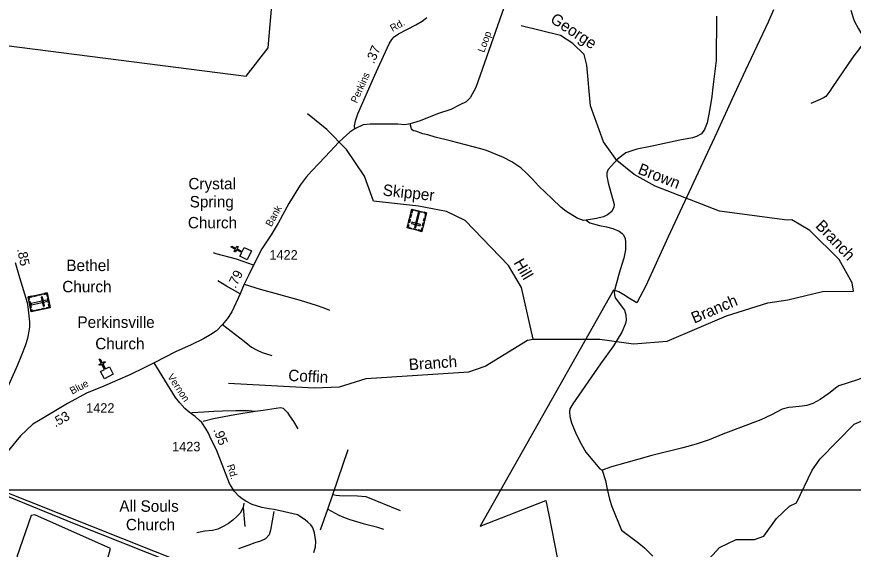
# Model space of a CAD drawing. Extents: x 2104537 to 2336408, y 34176 to 229611.
# Drawn here: x 2254165 to 2265152, y 205886 to 212881 of the extents above; entities that cross this region are included whole.
import ezdxf

# ---------------------------------------------------------------- set-up
doc = ezdxf.new("R2010")
doc.units = 0
for name, color, linetype in [('Exist Boundary Political City Limit New', 7, 'Continuous'), ('Exist Cultural Cemetery CELL', 7, 'Continuous'), ('Exist Cultural Church CELL', 7, 'Continuous'), ('Exist Cultural Church Label', 7, 'Continuous'), ('Exist Hydrographic Creek Single Shore', 7, 'Continuous'), ('Exist Hydrographic Misc Water Feature', 7, 'Continuous'), ('Exist Road Non-System Type 51', 7, 'Continuous'), ('Exist Road Secondary Mileage Hundredths English Label', 7, 'Continuous'), ('Exist Road Secondary Type 51 Attributed', 7, 'Continuous'), ('Exist Road Secondary Type 51 Label', 7, 'Continuous'), ('Exist Road Secondary Type 51 Number Label', 7, 'Continuous'), ('Exist Utilities Electrical Transmission Line', 7, 'Continuous'), ('Map Preparation Boundary City Limit Buffer Line', 7, 'Continuous'), ('Map Preparation Match Line', 7, 'Continuous'), ('Old_Level_32', 7, 'Continuous')]:
    doc.layers.add(name, color=color, linetype=linetype)

msp = doc.modelspace()

# ---------------------------------------------------------------- linework, layer by layer
at = {"layer": 'Exist Boundary Political City Limit New'}
for points in [[(2253820, 212531), (2257180, 212100), (2257467, 212472), (2257673, 214871)], [(2264103, 212972), (2264033, 212808), (2263737, 212179), (2263560, 211801), (2263359, 211360), (2262720, 209990), (2262428, 209345), (2262309, 209121), (2262212, 209181), (2262138, 209228), (2262074, 209269), (2262002, 209287), (2260253, 206190), (2261115, 206525), (2261152, 206338), (2261264, 205776)]]:
    msp.add_lwpolyline(points, dxfattribs=at)
at = {"layer": 'Exist Cultural Cemetery CELL'}
for points in [[(2259486, 210059), (2259293, 210107), (2259354, 210354), (2259548, 210306)], [(2259348, 210281), (2259338, 210239), (2259326, 210241), (2259337, 210284)], [(2259386, 210346), (2259384, 210335), (2259362, 210340), (2259353, 210301), (2259342, 210303), (2259354, 210354)], [(2259388, 210113), (2259406, 210109), (2259454, 210306), (2259436, 210310)], [(2259489, 210308), (2259407, 210329), (2259409, 210340), (2259492, 210320)], [(2259515, 210314), (2259513, 210303), (2259534, 210297), (2259524, 210258), (2259535, 210255), (2259548, 210306)], [(2259332, 210217), (2259322, 210175), (2259311, 210177), (2259321, 210220)], [(2259463, 210135), (2259468, 210153), (2259353, 210181), (2259349, 210163)], [(2259515, 210173), (2259504, 210131), (2259493, 210133), (2259504, 210175)], [(2259531, 210238), (2259520, 210196), (2259509, 210199), (2259520, 210241)], [(2259303, 210149), (2259314, 210146), (2259307, 210115), (2259346, 210105), (2259343, 210094), (2259293, 210107)], [(2259414, 210076), (2259364, 210089), (2259367, 210100), (2259417, 210088)], [(2259497, 210101), (2259486, 210103), (2259478, 210072), (2259439, 210082), (2259436, 210071), (2259486, 210059)], [(2254563, 209254), (2254606, 209059), (2254357, 209005), (2254314, 209200)], [(2254322, 209167), (2254333, 209170), (2254328, 209191), (2254368, 209200), (2254365, 209211), (2254315, 209200)], [(2254383, 209215), (2254425, 209224), (2254428, 209213), (2254385, 209203)], [(2254448, 209229), (2254491, 209238), (2254493, 209227), (2254451, 209218)], [(2254505, 209200), (2254487, 209196), (2254512, 209081), (2254531, 209084)], [(2254521, 209245), (2254523, 209234), (2254555, 209240), (2254563, 209201), (2254574, 209203), (2254563, 209254)], [(2254338, 209146), (2254356, 209063), (2254345, 209061), (2254327, 209144)], [(2254558, 209141), (2254554, 209159), (2254356, 209116), (2254360, 209098)], [(2254563, 209050), (2254561, 209061), (2254592, 209068), (2254584, 209108), (2254595, 209110), (2254606, 209059)], [(2254579, 209182), (2254590, 209131), (2254579, 209128), (2254568, 209179)], [(2254350, 209038), (2254361, 209040), (2254366, 209018), (2254405, 209027), (2254408, 209016), (2254357, 209005)], [(2254425, 209032), (2254467, 209041), (2254470, 209030), (2254427, 209021)], [(2254489, 209046), (2254532, 209055), (2254534, 209044), (2254492, 209035)]]:
    msp.add_lwpolyline(points, close=True, dxfattribs=at)
at = {"layer": 'Exist Cultural Church CELL'}
for points in [[(2257095, 209734), (2257120, 209785), (2257051, 209818), (2257037, 209789), (2257023, 209796), (2257037, 209825), (2256983, 209852), (2256990, 209866), (2257044, 209840), (2257058, 209868), (2257073, 209861), (2257059, 209833), (2257127, 209799), (2257152, 209851), (2257248, 209804), (2257191, 209687)], [(2255267, 208221), (2255317, 208247), (2255282, 208314), (2255254, 208300), (2255246, 208314), (2255275, 208329), (2255247, 208382), (2255261, 208389), (2255289, 208336), (2255317, 208351), (2255325, 208337), (2255296, 208322), (2255332, 208254), (2255383, 208281), (2255432, 208186), (2255316, 208126)]]:
    msp.add_lwpolyline(points, close=True, dxfattribs=at)
at = {"layer": 'Exist Hydrographic Creek Single Shore'}
for points in [[(2264282, 210209), (2263393, 210325), (2262549, 210653), (2262273, 210809), (2262047, 210991), (2261870, 211237), (2261699, 211712), (2261653, 212245), (2261619, 212386), (2261468, 212527), (2261309, 212632), (2260791, 212763)], [(2260949, 208647), (2260794, 209322), (2260625, 209611), (2260054, 210206), (2259811, 210322), (2259444, 210392), (2258852, 210456), (2258733, 210786), (2258497, 211135), (2258237, 211399), (2257985, 211604)], [(2265155, 209277), (2265137, 209385), (2264968, 209690), (2264581, 210072), (2264347, 210211), (2264282, 210209)], [(2264291, 209160), (2264747, 209272), (2265155, 209277)], [(2260949, 208647), (2261824, 208646), (2262266, 208585), (2262707, 208619), (2263488, 208952), (2264028, 209122), (2264291, 209160)], [(2256948, 208066), (2258072, 208008), (2258406, 208018), (2258755, 208129), (2260103, 208217), (2260319, 208292), (2260875, 208632), (2260949, 208647)]]:
    msp.add_lwpolyline(points, dxfattribs=at)
at = {"layer": 'Exist Hydrographic Misc Water Feature'}
for points in [[(2259717, 204515), (2259333, 204654), (2258473, 204864), (2251395, 207679)], [(2264315, 206453), (2264406, 206497), (2264611, 206923), (2264718, 207075), (2265163, 207528), (2265337, 207604), (2265620, 207615), (2266464, 207415), (2266555, 207406)], [(2259717, 204515), (2260599, 204672), (2260749, 204639), (2261365, 204677), (2261597, 204797), (2261870, 205064), (2262019, 205149), (2262585, 205270), (2262991, 205465), (2263396, 205910), (2263612, 206014), (2263853, 206016), (2263978, 206056), (2264142, 206292), (2264315, 206453)], [(2255254, 205370), (2255399, 205895), (2254404, 206338), (2254354, 206329), (2254167, 205785), (2255254, 205370)]]:
    msp.add_lwpolyline(points, dxfattribs=at)
at = {"layer": 'Exist Road Non-System Type 51'}
for p, q in [((2258316, 206607), (2258517, 207196)), ((2258251, 206411), (2258316, 206607)), ((2257147, 206491), (2257138, 206433)), ((2257138, 206433), (2257159, 206184)), ((2258157, 206142), (2258251, 206411))]:
    msp.add_line(p, q, dxfattribs=at)
for points in [[(2265118, 212969), (2265149, 212865), (2265164, 212827), (2265219, 212723), (2265293, 212595), (2265334, 212504)], [(2263356, 212889), (2263351, 212306), (2263308, 211957), (2263295, 211832), (2263270, 211669), (2263234, 211485), (2263200, 211399), (2263157, 211343), (2263091, 211308), (2263040, 211290), (2262872, 211260), (2262489, 211177), (2262311, 211142), (2262164, 211091), (2262056, 211008), (2261971, 210919), (2261935, 210875), (2261914, 210829), (2261916, 210785), (2261933, 210697), (2262011, 210413), (2262007, 210380), (2261980, 210323), (2261926, 210279), (2261870, 210254), (2261779, 210232), (2261643, 210209)], [(2265334, 212504), (2265294, 212507), (2265272, 212503), (2265248, 212481), (2265148, 212350), (2264877, 211952), (2264843, 211905)], [(2264843, 211905), (2264804, 211850), (2264790, 211835), (2264768, 211818), (2264719, 211793), (2264595, 211743)], [(2261643, 210209), (2261609, 210206), (2261527, 210234), (2261378, 210328), (2261314, 210376), (2261191, 210491), (2261112, 210574), (2261019, 210659), (2260939, 210747), (2260860, 210826), (2260784, 210897), (2260669, 210974), (2260559, 211033), (2260334, 211122), (2260260, 211145), (2259859, 211252), (2259661, 211300), (2259565, 211329), (2259501, 211343), (2259406, 211378), (2259378, 211384), (2259358, 211396), (2259350, 211406), (2259333, 211475)], [(2261643, 210209), (2261693, 210173), (2261819, 210138), (2261911, 210121), (2261994, 210098), (2262076, 210064), (2262116, 210035), (2262130, 210021), (2262157, 209973), (2262161, 209917), (2262160, 209821), (2262137, 209711), (2262092, 209557), (2262067, 209480), (2262022, 209303)], [(2257277, 209619), (2257053, 209695), (2256786, 209765), (2256748, 209781)], [(2257099, 209242), (2256921, 209340), (2256807, 209410)], [(2257154, 209366), (2257364, 209302), (2257603, 209236), (2257712, 209207), (2257889, 209157), (2258097, 209092), (2258199, 209056), (2258272, 209027)], [(2262022, 209303), (2262013, 209264), (2262015, 209228), (2262023, 209188), (2262148, 209025), (2262167, 208963), (2262171, 208894), (2262160, 208851), (2262111, 208737), (2262002, 208556), (2261834, 208323), (2261471, 207798), (2261429, 207732), (2261425, 207692), (2261430, 207630), (2261451, 207548), (2261514, 207397), (2261583, 207261), (2261640, 207160), (2261822, 206943), (2261854, 206924)], [(2256869, 208837), (2257152, 208619), (2257250, 208540), (2257321, 208502), (2257389, 208471), (2257515, 208432)], [(2266134, 208292), (2266096, 208311), (2266082, 208313), (2266066, 208309), (2265988, 208250), (2265975, 208244), (2265955, 208242), (2265784, 208268), (2265619, 208234), (2265376, 208175), (2265206, 208113), (2264963, 208031), (2264937, 208017), (2264829, 207930), (2264718, 207855), (2264670, 207826), (2264622, 207802), (2264540, 207774), (2264483, 207764), (2264359, 207754)], [(2256466, 207681), (2256624, 207690), (2256753, 207702), (2256869, 207704), (2257044, 207707), (2257210, 207707), (2257299, 207699)], [(2256616, 207567), (2256750, 207602), (2257029, 207658), (2257299, 207699)], [(2257299, 207699), (2257403, 207715), (2257631, 207747), (2257665, 207739), (2257721, 207684), (2257747, 207640), (2257800, 207564), (2257859, 207469)], [(2264359, 207754), (2264304, 207749), (2264218, 207727), (2264079, 207653), (2263937, 207586), (2263439, 207398), (2263260, 207323), (2263090, 207268), (2262913, 207218), (2262506, 207117), (2262163, 207020), (2261977, 206967), (2261854, 206924)], [(2261854, 206924), (2261899, 206790), (2261920, 206674), (2261949, 206543), (2261981, 206447), (2262110, 206136), (2262337, 205966), (2262408, 205903), (2262519, 205795)], [(2258316, 206607), (2258362, 206597), (2258406, 206592), (2258640, 206589), (2258752, 206577), (2259203, 206394)], [(2257138, 206433), (2257100, 206361), (2257061, 206319), (2257005, 206268), (2256945, 206224), (2256884, 206189), (2256808, 206149), (2256738, 206134), (2256638, 206123), (2256532, 206100)], [(2257540, 206381), (2257500, 206138), (2257482, 206074), (2257433, 206024), (2257367, 205991), (2257293, 205969), (2257200, 205934), (2257076, 205893)], [(2258251, 206411), (2258396, 206336), (2258478, 206298), (2258538, 206277), (2258716, 206224), (2258891, 206180), (2258981, 206151)]]:
    msp.add_lwpolyline(points, dxfattribs=at)
at = {"layer": 'Exist Road Secondary Type 51 Attributed'}
for points in [[(2262890, 219654), (2262869, 219562), (2262857, 219519), (2262522, 218596), (2262202, 217703), (2262033, 217188), (2261762, 216419), (2260197, 211949), (2260121, 211814), (2260069, 211762), (2259986, 211722), (2259866, 211664), (2259693, 211606), (2259466, 211514), (2259333, 211475), (2259261, 211462), (2259169, 211468), (2258985, 211468), (2258808, 211471), (2258716, 211462), (2258607, 211410)], [(2258607, 211410), (2258602, 211448), (2258613, 211514), (2258644, 211603), (2258867, 212115), (2258934, 212258), (2259057, 212523), (2259090, 212582), (2259121, 212616), (2259178, 212656), (2259409, 212776), (2259490, 212821), (2259550, 212870)], [(2258607, 211410), (2258541, 211364), (2258497, 211327), (2258457, 211291), (2258392, 211227), (2258281, 211112), (2258138, 210959), (2258037, 210850), (2257967, 210775), (2257888, 210670), (2257738, 210429), (2257598, 210167), (2257506, 210014), (2257385, 209833), (2257277, 209619), (2257212, 209489), (2257154, 209366), (2257099, 209242), (2256989, 209006), (2256933, 208917), (2256869, 208837), (2256787, 208757), (2256713, 208705), (2256619, 208648), (2256456, 208571), (2256251, 208477), (2255970, 208333)], [(2253880, 207644), (2254175, 208298), (2254234, 208438), (2254282, 208563), (2254312, 208658), (2254334, 208773), (2254337, 208811), (2254337, 208871), (2254326, 208992), (2254315, 209071), (2254305, 209121), (2254204, 209450), (2254151, 209648)], [(2255970, 208333), (2255837, 208270), (2255649, 208179), (2255487, 208108), (2255278, 208013), (2255090, 207939), (2254830, 207800), (2254524, 207618), (2254376, 207529), (2254216, 207376), (2253993, 207104), (2253944, 207046), (2253876, 206965), (2253813, 206884), (2253763, 206821), (2253728, 206762)], [(2258069, 205844), (2258088, 205918), (2258092, 205987), (2258076, 206103), (2258060, 206153), (2258049, 206177), (2258027, 206207), (2257990, 206240), (2257955, 206274), (2257853, 206338), (2257680, 206379), (2257548, 206408), (2257479, 206416), (2257384, 206433), (2257257, 206473), (2257174, 206518), (2257125, 206547), (2257085, 206577), (2257026, 206645), (2256958, 206749), (2256789, 207193), (2256721, 207327), (2256682, 207412), (2256654, 207465), (2256595, 207549), (2256563, 207583), (2256507, 207628), (2256432, 207688), (2256372, 207735), (2256309, 207808), (2256250, 207878), (2255970, 208333)]]:
    msp.add_lwpolyline(points, dxfattribs=at)
at = {"layer": 'Exist Utilities Electrical Transmission Line'}
msp.add_lwpolyline([(2253736, 206723), (2253979, 206611), (2254918, 206225), (2257817, 205072)], dxfattribs=at)
at = {"layer": 'Map Preparation Boundary City Limit Buffer Line'}
for points in [[(2253820, 212531), (2257180, 212100), (2257467, 212472), (2257673, 214871)], [(2264103, 212972), (2264033, 212808), (2263737, 212179), (2263560, 211801), (2263359, 211360), (2262720, 209990), (2262428, 209345), (2262309, 209121), (2262212, 209181), (2262138, 209228), (2262074, 209269), (2262002, 209287), (2260253, 206190), (2261115, 206525), (2261152, 206338), (2261264, 205776)]]:
    msp.add_lwpolyline(points, dxfattribs=at)
at = {"layer": 'Map Preparation Match Line'}
msp.add_line((2244657, 206666), (2298327, 206666), dxfattribs=at)

# ---------------------------------------------------------------- texts
at = {"layer": 'Exist Cultural Church Label'}
for s, p in [('Crystal', (2256420, 210613)), ('Spring', (2256437, 210376)), ('Church', (2256413, 210101)), ('Bethel', (2254817, 209540)), ('Church', (2254764, 209261)), ('Perkinsville', (2254963, 208794)), ('Church', (2255197, 208512)), ('All Souls', (2255513, 206378)), ('Church', (2255599, 206135))]:
    msp.add_text(s, height=150, dxfattribs=at).set_placement(p)
at = {"layer": 'Exist Road Secondary Mileage Hundredths English Label'}
for s, rotation, p in [('.37', 66.7843, (2258857, 212254)), ('.85', 281.3123, (2254170, 209826)), ('.79', 63.9183, (2257039, 209303)), ('.53', 29.2313, (2254672, 207485)), ('.95', 290.8762, (2256745, 207456))]:
    msp.add_text(s, height=125, rotation=rotation, dxfattribs=at).set_placement(p)
at = {"layer": 'Exist Road Secondary Type 51 Label'}
for s, rotation, p in [('Rd.', 29.369, (2259101, 212680)), ('Loop', 69.4507, (2260304, 212403)), ('Perkins', 65.896, (2258633, 211738)), ('Bank', 60.7996, (2257509, 210114)), ('Vernon', 303.7451, (2256139, 208152)), ('Blue', 27.4989, (2254893, 207916)), ('Rd.', 287.3911, (2256925, 206986))]:
    msp.add_text(s, height=95, rotation=rotation, dxfattribs=at).set_placement(p)
at = {"layer": 'Exist Road Secondary Type 51 Number Label'}
for s, p in [('1422', (2257484, 209690)), ('1422', (2255077, 207679)), ('1423', (2256206, 207172))]:
    msp.add_text(s, height=125, dxfattribs=at).set_placement(p)
at = {"layer": 'Old_Level_32'}
for s, rotation, p in [('George', 326.6254, (2261161, 212816)), ('Brown', 338.7591, (2262312, 210822)), ('Skipper', 353.8294, (2258967, 210533)), ('Branch', 313.6489, (2264645, 210125)), ('Hill', 300.3396, (2260686, 209650)), ('Branch', 23.0572, (2263063, 208849)), ('Branch', 3.7565, (2259319, 208238)), ('Coffin', 357.0462, (2257729, 208098))]:
    msp.add_text(s, height=150, rotation=rotation, dxfattribs=at).set_placement(p)

doc.saveas('drawing.dxf')
